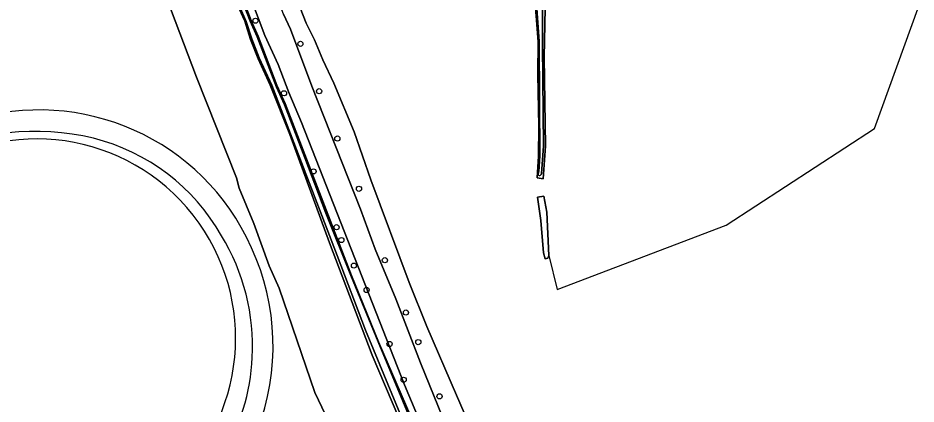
# Model space of a CAD drawing. Extents: x 162722 to 165104, y 384719 to 386284.
# Drawn here: x 163416.6 to 163587.3, y 385766.1 to 385839.4 of the extents above; entities that cross this region are included whole.
import ezdxf

# ---------------------------------------------------------------- set-up
doc = ezdxf.new("R2010")
doc.units = 0
for name, color, linetype in [('IMGEO_Bezinkbak', 7, 'Continuous'), ('IMGEO_Boom', 7, 'Continuous'), ('IMGEO_Erf', 7, 'Continuous'), ('IMGEO_Gemengd_bos', 7, 'Continuous'), ('IMGEO_Grasland_overig', 7, 'Continuous'), ('IMGEO_Groenvoorziening', 7, 'Continuous'), ('IMGEO_Hek', 7, 'Continuous'), ('IMGEO_Oever', 7, 'Continuous'), ('IMGEO_Rijbaan_lokaal_gesloten', 7, 'Continuous'), ('IMGEO_Waterloop', 7, 'Continuous')]:
    doc.layers.add(name, color=color, linetype=linetype)

msp = doc.modelspace()

# ---------------------------------------------------------------- linework, layer by layer
at = {"layer": 'IMGEO_Bezinkbak'}
msp.add_arc((163420.14, 385778.62), 37.85, 310.8842, 125.3627, dxfattribs=at)
at = {"layer": 'IMGEO_Boom'}
for centre in [(163461.75, 385838.92), (163470.3, 385834.53), (163467.18, 385825.14), (163473.86, 385825.53), (163477.32, 385816.54), (163472.8, 385810.3), (163481.43, 385807), (163477.18, 385799.7), (163478.08, 385797.26), (163480.47, 385792.41), (163486.35, 385793.43), (163482.88, 385787.78), (163490.36, 385783.49), (163487.24, 385777.52), (163492.71, 385777.87), (163489.92, 385770.73), (163496.75, 385767.57)]:
    msp.add_circle(centre, 0.489, dxfattribs=at)
at = {"layer": 'IMGEO_Erf'}
msp.add_lwpolyline([(163475.07, 385764.06), (163473.07, 385768.32), (163466.29, 385788.1), (163464.36, 385792.39), (163461.47, 385800.41), (163458.67, 385807.14), (163458.16, 385809.1), (163450.56, 385828.2), (163446.52, 385838.91), (163421.32, 385905.6), (163409.34, 385937.83), (163407.99, 385940.65), (163405.02, 385947.81), (163401.15, 385945.28), (163399.49, 385946.4), (163404.2, 385949.79), (163380.66, 385986.11), (163352.81, 385968.46)], dxfattribs=at)
for centre, radius, start, end in [((163420.69, 385777.86), 44.11, 26.8585, 110.1453), ((163420.07, 385772.29), 45.62, 76.2112, 117.2401), ((163420.14, 385778.62), 37.85, 310.8842, 125.3627), ((163421.53, 385778.93), 38.83, 29.5737, 75.9704), ((163421.12, 385777.2), 40.06, 356.8163, 31.4369), ((163420.6, 385777.15), 44.51, 341.8015, 27.625), ((163421.82, 385776.64), 39.34, 328.5089, 357.5716)]:
    msp.add_arc(centre, radius, start, end, dxfattribs=at)
at = {"layer": 'IMGEO_Gemengd_bos'}
for points in [[(163484.96, 385893), (163472.64, 385897.42), (163468.16, 385898.69), (163466.71, 385899.42), (163461.69, 385900.65), (163445.19, 385906.97), (163445.83, 385904.55), (163448.31, 385898.58), (163448.96, 385896.22), (163448.61, 385896.09), (163448.3, 385896.15), (163464.81, 385855.35), (163471.37, 385838.47), (163472.96, 385835.32), (163474.55, 385831.5), (163476.65, 385827.03), (163480.49, 385817.8), (163483.69, 385808.67), (163490.95, 385789.18), (163494.31, 385780.84), (163500, 385767.83), (163507.71, 385750)], [(163728.55, 385826.49), (163723.01, 385825.55), (163721.98, 385825.38), (163704.67, 385816.92), (163592.18, 385853.68), (163516.33, 385881.17), (163516.32, 385855.54), (163516.9, 385844.49), (163516.64, 385832), (163516.88, 385815.08), (163516.43, 385808.86), (163515.31, 385809.09), (163515.55, 385813.2), (163515.62, 385818.84), (163515.44, 385828.75), (163515.48, 385834.94), (163514.79, 385843.99), (163514.67, 385856.48), (163514.96, 385882.64), (163488.27, 385891.86)]]:
    msp.add_lwpolyline(points, dxfattribs=at)
msp.add_lwpolyline([(163517.36, 385793.79), (163516.8, 385793.72), (163516.52, 385794.81), (163515.98, 385800.96), (163515.35, 385805.38), (163516.58, 385805.58), (163517.12, 385802.56), (163517.51, 385794.33)], close=True, dxfattribs=at)
at = {"layer": 'IMGEO_Grasland_overig'}
for points in [[(163500, 385757.07), (163493.1, 385773.91), (163488.46, 385786.08), (163484.51, 385795.52), (163481.69, 385803.14), (163472.45, 385826.49), (163468.39, 385837.34), (163467.06, 385840.16), (163463.92, 385848.41), (163451.48, 385878.06), (163447.14, 385889.17), (163440.42, 385907.33), (163439.74, 385909.79), (163438.23, 385904.08), (163440.98, 385897.09), (163445.42, 385883.66), (163451.72, 385866.6), (163459.76, 385846.26), (163463.56, 385836.13), (163466.05, 385830.61), (163468.09, 385825.26), (163470.49, 385819.6), (163490.07, 385769.76), (163498.37, 385750)], [(163507.71, 385750), (163500, 385767.83), (163494.31, 385780.84), (163490.95, 385789.18), (163483.69, 385808.67), (163480.49, 385817.8), (163476.65, 385827.03), (163474.55, 385831.5), (163472.96, 385835.32), (163471.37, 385838.47), (163464.81, 385855.35), (163448.3, 385896.15), (163447.42, 385896.33), (163442.88, 385908.04)], [(163467.06, 385840.16), (163468.39, 385837.34), (163472.45, 385826.49), (163481.69, 385803.14), (163484.51, 385795.52), (163488.46, 385786.08), (163493.1, 385773.91), (163500, 385757.07)]]:
    msp.add_lwpolyline(points, dxfattribs=at)
at = {"layer": 'IMGEO_Groenvoorziening'}
for points in [[(163498.37, 385750), (163490.07, 385769.76), (163470.49, 385819.6), (163468.09, 385825.26), (163466.05, 385830.61), (163463.56, 385836.13), (163459.76, 385846.26), (163451.72, 385866.6), (163445.42, 385883.66), (163440.98, 385897.09), (163438.23, 385904.08), (163433.55, 385917.71), (163432.27, 385922.01), (163426.2, 385939.42), (163421.5, 385951.36)], [(163418.98, 385948.23), (163420.74, 385943.36), (163422.52, 385939.32), (163430.31, 385917.88), (163432.93, 385911.85), (163452.46, 385860.32), (163456.2, 385851.39), (163460.91, 385838.98), (163462.26, 385836), (163465.83, 385826.65), (163467.4, 385823.21), (163479.98, 385790.55), (163485.17, 385777.94), (163497.23, 385750)], [(163405.02, 385947.81), (163407.99, 385940.65), (163409.34, 385937.83), (163421.32, 385905.6), (163446.52, 385838.91), (163450.56, 385828.2), (163458.16, 385809.1), (163458.67, 385807.14), (163461.47, 385800.41), (163464.36, 385792.39), (163466.29, 385788.1), (163473.07, 385768.32), (163475.07, 385764.06)], [(163491.57, 385757.52), (163483.93, 385775.42), (163475.86, 385796.72), (163468.26, 385817.3), (163464.55, 385826.71), (163462.27, 385831.7), (163460.84, 385835.36), (163459.71, 385838.85), (163458.64, 385841.19), (163454.58, 385851.8), (163452.37, 385856.95), (163440.58, 385888.39), (163433.24, 385907.33), (163427.15, 385922.07), (163422.27, 385935.26), (163420.41, 385939.85), (163420.04, 385941.38), (163419.53, 385942.86), (163418.89, 385944.3), (163418.15, 385945.65)]]:
    msp.add_lwpolyline(points, dxfattribs=at)
at = {"layer": 'IMGEO_Hek'}
for points in [[(163405.02, 385947.81), (163407.99, 385940.65), (163409.34, 385937.83), (163421.32, 385905.6), (163446.52, 385838.91)], [(163517.51, 385794.33), (163519.12, 385787.87), (163551.23, 385800.1), (163579.42, 385818.48), (163592.18, 385853.68)], [(163446.52, 385838.91), (163450.56, 385828.2), (163458.16, 385809.1), (163458.67, 385807.14), (163461.47, 385800.41), (163464.36, 385792.39), (163466.29, 385788.1), (163473.07, 385768.32), (163475.07, 385764.06), (163477.1, 385759.27), (163483.62, 385742.55), (163495.09, 385722.38), (163500, 385712.95), (163502.39, 385709.04), (163506.76, 385700.84), (163509.7, 385694.68), (163517.69, 385679.93), (163500, 385669.75)]]:
    msp.add_lwpolyline(points, dxfattribs=at)
at = {"layer": 'IMGEO_Oever'}
for points in [[(163497.23, 385750), (163485.17, 385777.94), (163479.98, 385790.55), (163467.4, 385823.21), (163465.83, 385826.65), (163462.26, 385836), (163460.91, 385838.98), (163456.2, 385851.39), (163452.46, 385860.32), (163432.93, 385911.85), (163430.31, 385917.88), (163422.52, 385939.32), (163420.74, 385943.36), (163418.98, 385948.23)], [(163418.7, 385948.06), (163421.41, 385941.08), (163422.21, 385939.01), (163424.34, 385933.51), (163426.34, 385927.86), (163429.72, 385918.91), (163432.64, 385911.73), (163438.3, 385896.96), (163447.38, 385873.04), (163460.78, 385838.81), (163462.07, 385835.84), (163465.76, 385826.3), (163467.28, 385822.97), (163471.15, 385812.85), (163475.12, 385802.36), (163479.91, 385790.53), (163485.1, 385777.9), (163496.5, 385750.54)], [(163418.15, 385945.65), (163418.89, 385944.3), (163419.53, 385942.86), (163420.04, 385941.38), (163420.41, 385939.85), (163422.27, 385935.26), (163427.15, 385922.07), (163433.24, 385907.33), (163440.58, 385888.39), (163452.37, 385856.95), (163454.58, 385851.8), (163458.64, 385841.19), (163459.71, 385838.85), (163460.84, 385835.36), (163462.27, 385831.7), (163464.55, 385826.71), (163468.26, 385817.3), (163475.86, 385796.72), (163483.93, 385775.42), (163491.57, 385757.52)], [(163491.94, 385757.77), (163482.65, 385780.13), (163477.27, 385794.33), (163464.84, 385826.7), (163462.49, 385831.86), (163461.09, 385835.47), (163459.99, 385838.78), (163458.87, 385841.36), (163456.54, 385847.51), (163454.89, 385851.84), (163452.66, 385857.06), (163445.93, 385874.88), (163442.7, 385883.44), (163437.73, 385896.48), (163431.79, 385911.62), (163427.73, 385921.34), (163425.35, 385927.81), (163422.67, 385935.13), (163420.88, 385940.01), (163420.33, 385941.49), (163419.7, 385943.21)], [(163515.58, 385810.17), (163515.61, 385810.29), (163515.78, 385813.29), (163515.74, 385823.71), (163515.69, 385835.03), (163515.3, 385840.27), (163515.03, 385844.04), (163514.95, 385849.73), (163514.87, 385855.95), (163515.18, 385883.78), (163515.2, 385884.11)], [(163516, 385884.19), (163516.01, 385883.9), (163515.99, 385883.57), (163515.91, 385855.48), (163516.34, 385844.43), (163516.34, 385834.28), (163516.49, 385815.1), (163516.15, 385809.91)], [(163516.15, 385809.91), (163516.09, 385809.72)]]:
    msp.add_lwpolyline(points, dxfattribs=at)
msp.add_lwpolyline([(163516.33, 385881.17), (163516.22, 385885.26), (163515, 385885.59), (163514.96, 385882.64), (163514.67, 385856.48), (163514.79, 385843.99), (163515.48, 385834.94), (163515.44, 385828.75), (163515.62, 385818.84), (163515.55, 385813.2), (163515.31, 385809.09), (163516.43, 385808.86), (163516.88, 385815.08), (163516.64, 385832), (163516.9, 385844.49), (163516.32, 385855.54)], close=True, dxfattribs=at)
for centre, radius, start, end in [((163515.99, 385809.8), 0.486, 173.9943, 189.5036), ((163517.39, 385809.61), 1.9, 162.8933, 172.7705), ((163515.72, 385809.76), 0.209, 189.4391, 264.9904), ((163515.78, 385809.97), 0.433, 259.1805, 291.338), ((163515.83, 385809.82), 0.273, 292.325, 338.8021)]:
    msp.add_arc(centre, radius, start, end, dxfattribs=at)
at = {"layer": 'IMGEO_Rijbaan_lokaal_gesloten'}
for centre, radius, start, end in [((163420.69, 385777.86), 44.11, 26.8585, 110.1453), ((163420.07, 385772.29), 45.62, 76.2112, 117.2401), ((163421.53, 385778.93), 38.83, 29.5737, 75.9704), ((163421.12, 385777.2), 40.06, 356.8163, 31.4369), ((163420.6, 385777.15), 44.51, 341.8015, 27.625), ((163421.82, 385776.64), 39.34, 328.5089, 357.5716)]:
    msp.add_arc(centre, radius, start, end, dxfattribs=at)
at = {"layer": 'IMGEO_Waterloop'}
for points in [[(163496.5, 385750.54), (163485.1, 385777.9), (163479.91, 385790.53), (163475.12, 385802.36), (163471.15, 385812.85), (163467.28, 385822.97), (163465.76, 385826.3), (163462.07, 385835.84), (163460.78, 385838.81), (163447.38, 385873.04), (163438.3, 385896.96), (163432.64, 385911.73), (163429.72, 385918.91), (163426.34, 385927.86), (163424.34, 385933.51), (163422.21, 385939.01), (163421.41, 385941.08), (163418.7, 385948.06)], [(163419.7, 385943.21), (163420.33, 385941.49), (163420.88, 385940.01), (163422.67, 385935.13), (163425.35, 385927.81), (163427.73, 385921.34), (163431.79, 385911.62), (163437.73, 385896.48), (163442.7, 385883.44), (163445.93, 385874.88), (163452.66, 385857.06), (163454.89, 385851.84), (163456.54, 385847.51), (163458.87, 385841.36), (163459.99, 385838.78), (163461.09, 385835.47), (163462.49, 385831.86), (163464.84, 385826.7), (163477.27, 385794.33), (163482.65, 385780.13), (163491.94, 385757.77)], [(163515.2, 385884.11), (163515.18, 385883.78), (163514.87, 385855.95), (163514.95, 385849.73), (163515.03, 385844.04), (163515.3, 385840.27), (163515.69, 385835.03), (163515.74, 385823.71), (163515.78, 385813.29), (163515.61, 385810.29), (163515.58, 385810.17)], [(163516.09, 385809.72), (163516.15, 385809.91), (163516.49, 385815.1), (163516.34, 385834.28), (163516.34, 385844.43), (163515.91, 385855.48), (163515.99, 385883.57)]]:
    msp.add_lwpolyline(points, dxfattribs=at)
msp.add_lwpolyline([(163517.12, 385802.56), (163516.58, 385805.58), (163515.35, 385805.38), (163515.98, 385800.96), (163516.52, 385794.81), (163516.8, 385793.72), (163517.36, 385793.79), (163517.51, 385794.33)], close=True, dxfattribs=at)
for centre, radius, start, end in [((163515.99, 385809.8), 0.486, 173.9943, 189.5036), ((163517.39, 385809.61), 1.9, 162.8933, 172.7705), ((163515.72, 385809.76), 0.209, 189.4391, 264.9904), ((163515.78, 385809.97), 0.433, 259.1805, 291.338), ((163515.83, 385809.82), 0.273, 292.325, 338.8021)]:
    msp.add_arc(centre, radius, start, end, dxfattribs=at)

doc.saveas('drawing.dxf')
